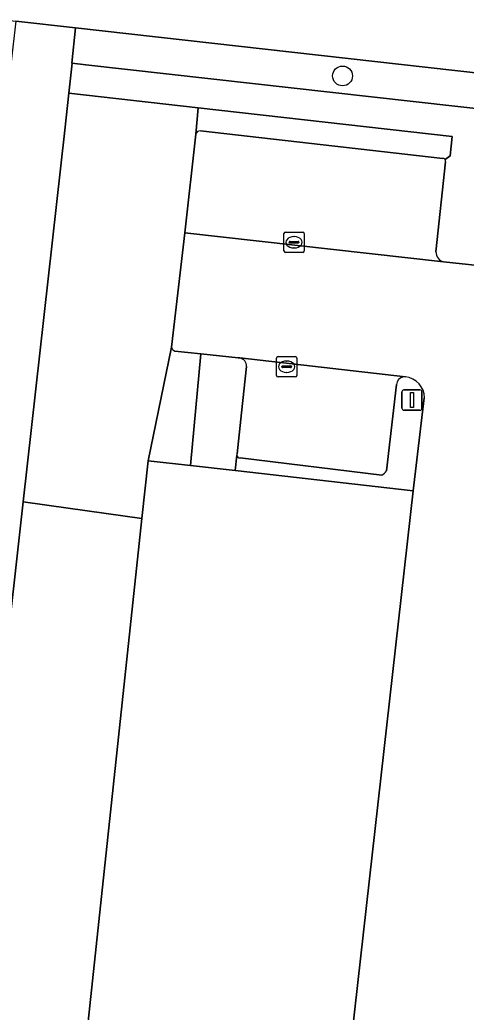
# Model space of a CAD drawing. Extents: x 162026 to 163502, y 387295 to 388169.
# Drawn here: x 162102.86 to 162124.85, y 387633.78 to 387682.69 of the extents above; entities that cross this region are included whole.
import ezdxf

# ---------------------------------------------------------------- set-up
doc = ezdxf.new("R2010")
doc.units = 0
for name, color, linetype in [('IMGEO_Berm_groen', 7, 'Continuous'), ('IMGEO_Boom', 7, 'Continuous'), ('IMGEO_Fietspad_gesloten', 7, 'Continuous'), ('IMGEO_Groenvoorziening', 7, 'Continuous'), ('IMGEO_Kolk', 7, 'Continuous'), ('IMGEO_Lichtmast', 7, 'Continuous'), ('IMGEO_Pand', 7, 'Continuous'), ('IMGEO_Parkeervlak_open', 7, 'Continuous'), ('IMGEO_Rijbaan_lokaal_open', 7, 'Continuous'), ('IMGEO_Voetpad_open', 7, 'Continuous')]:
    doc.layers.add(name, color=color, linetype=linetype)

msp = doc.modelspace()

# ---------------------------------------------------------------- linework, layer by layer
at = {"layer": 'IMGEO_Berm_groen'}
for points in [[(162105.607, 387682.293), (162105.422, 387680.56), (162105.439, 387680.558), (162106.116, 387680.474), (162126.346, 387678.207), (162159.943, 387674.378)], [(162159.206, 387676.275), (162105.607, 387682.293)]]:
    msp.add_lwpolyline(points, dxfattribs=at)
at = {"layer": 'IMGEO_Boom'}
msp.add_circle((162118.762, 387679.927), 0.489, dxfattribs=at)
at = {"layer": 'IMGEO_Fietspad_gesloten'}
msp.add_lwpolyline([(162102.056, 387682.692), (162102.663, 387682.624), (162105.607, 387682.293), (162159.206, 387676.275)], dxfattribs=at)
at = {"layer": 'IMGEO_Groenvoorziening'}
for points in [[(162110.99, 387672.195), (162111.537, 387677.056), (162111.648, 387678.354), (162105.278, 387679.073), (162105.081, 387677.259), (162103.023, 387658.934), (162105.237, 387658.623), (162108.876, 387658.111), (162109.18, 387660.953), (162110.341, 387666.555)], [(162116.563, 387618.274), (162104.764, 387619.607), (162108.876, 387658.111), (162105.237, 387658.623), (162103.023, 387658.934), (162095.191, 387588.673), (162123.431, 387582.879), (162123.471, 387583.358), (162123.67, 387585.284), (162112.88, 387586.426)]]:
    msp.add_lwpolyline(points, close=True, dxfattribs=at)
for points in [[(162111.648, 387678.354), (162111.537, 387677.056)], [(162123.818, 387675.804), (162124.071, 387675.982), (162124.156, 387676.943), (162111.648, 387678.354)], [(162111.759, 387677.216), (162123.699, 387675.865)], [(162110.341, 387666.555), (162109.18, 387660.953), (162111.268, 387660.718), (162111.782, 387666.22)], [(162111.782, 387666.22), (162110.506, 387666.358)], [(162121.425, 387664.709), (162120.92, 387660.46)], [(162113.559, 387661.24), (162113.472, 387660.469), (162122.236, 387659.482), (162122.792, 387664.051)], [(162120.703, 387660.247), (162113.711, 387661.094)]]:
    msp.add_lwpolyline(points, dxfattribs=at)
for centre, radius, start, end in [((162111.735, 387677.016), 0.202, 83.1183, 168.4438), ((162123.7, 387675.72), 0.145, 35.4187, 90.3015), ((162110.583, 387666.59), 0.245, 188.2914, 251.6052), ((162121.826, 387664.692), 0.402, 98.7624, 177.5972), ((162121.826, 387664.739), 0.355, 85.0407, 99.9384), ((162121.767, 387664.071), 1.026, 358.8654, 84.9386), ((162113.72, 387661.255), 0.162, 185.4676, 266.8393), ((162120.377, 387660.796), 0.639, 300.6967, 328.2373)]:
    msp.add_arc(centre, radius, start, end, dxfattribs=at)
at = {"layer": 'IMGEO_Kolk'}
for p, q in [((162115.873, 387671.301), (162115.873, 387672.153)), ((162115.948, 387672.227), (162116.8, 387672.227)), ((162116.874, 387672.153), (162116.874, 387671.301)), ((162116.132, 387671.721), (162116.132, 387671.733)), ((162116.57, 387671.684), (162116.172, 387671.684)), ((162116.175, 387671.77), (162116.573, 387671.77)), ((162116.361, 387672.007), (162116.386, 387672.007)), ((162116.616, 387671.733), (162116.616, 387671.721)), ((162116.8, 387671.227), (162115.948, 387671.227)), ((162116.384, 387671.447), (162116.359, 387671.447)), ((162115.508, 387665.166), (162115.508, 387666.018)), ((162115.583, 387666.092), (162116.435, 387666.092)), ((162115.996, 387665.872), (162116.021, 387665.872)), ((162116.509, 387666.018), (162116.509, 387665.166)), ((162115.767, 387665.586), (162115.767, 387665.598)), ((162116.205, 387665.549), (162115.807, 387665.549)), ((162115.81, 387665.635), (162116.208, 387665.635)), ((162116.019, 387665.312), (162115.994, 387665.312)), ((162116.251, 387665.598), (162116.251, 387665.586)), ((162116.435, 387665.092), (162115.583, 387665.092))]:
    msp.add_line(p, q, dxfattribs=at)
for points in [[(162115.873, 387671.301), (162115.873, 387672.153)], [(162115.948, 387672.227), (162116.8, 387672.227)], [(162116.874, 387672.153), (162116.874, 387671.301)], [(162116.8, 387671.227), (162115.948, 387671.227)], [(162115.508, 387665.166), (162115.508, 387666.018)], [(162115.583, 387666.092), (162116.435, 387666.092)], [(162116.509, 387666.018), (162116.509, 387665.166)], [(162116.435, 387665.092), (162115.583, 387665.092)]]:
    msp.add_lwpolyline(points, dxfattribs=at)
for centre, radius, start, end in [((162115.95, 387672.151), 0.0765, 91.552, 178.448), ((162115.95, 387672.151), 0.0765, 91.552, 178.448), ((162116.798, 387672.151), 0.0765, 1.552, 88.448), ((162116.798, 387672.151), 0.0765, 1.552, 88.448), ((162116.172, 387671.73), 0.0403, 85.8775, 175.7526), ((162116.169, 387671.72), 0.0366, 178.938, 274.7102), ((162116.573, 387671.727), 0.043, 264.8664, 352.4533), ((162116.577, 387671.732), 0.0386, 1.7309, 96.639), ((162115.95, 387671.303), 0.0765, 181.552, 268.448), ((162115.95, 387671.303), 0.0765, 181.552, 268.448), ((162116.798, 387671.303), 0.0765, 271.552, 358.448), ((162116.798, 387671.303), 0.0765, 271.552, 358.448), ((162115.585, 387666.016), 0.0765, 91.552, 178.448), ((162115.585, 387666.016), 0.0765, 91.552, 178.448), ((162116.433, 387666.016), 0.0765, 1.552, 88.448), ((162116.433, 387666.016), 0.0765, 1.552, 88.448), ((162115.807, 387665.595), 0.0403, 85.8775, 175.7526), ((162115.804, 387665.585), 0.0366, 178.938, 274.7102), ((162116.208, 387665.592), 0.043, 264.8664, 352.4533), ((162116.212, 387665.597), 0.0386, 1.7309, 96.639), ((162115.585, 387665.168), 0.0765, 181.552, 268.448), ((162115.585, 387665.168), 0.0765, 181.552, 268.448), ((162116.433, 387665.168), 0.0765, 271.552, 358.448), ((162116.433, 387665.168), 0.0765, 271.552, 358.448)]:
    msp.add_arc(centre, radius, start, end, dxfattribs=at)
for centre, major_axis, ratio, start_param, end_param in [((162116.36, 387671.727), (-0.387, 0.002), 0.722429, 4.712389, 7.853982), ((162116.385, 387671.727), (-0.39, 0.002), 0.717154, 1.570796, 4.712389), ((162115.995, 387665.592), (-0.387, 0.002), 0.722429, 4.712389, 7.853982), ((162116.02, 387665.592), (-0.39, 0.002), 0.717154, 1.570796, 4.712389)]:
    msp.add_ellipse(centre, major_axis=major_axis, ratio=ratio, start_param=start_param, end_param=end_param, dxfattribs=at)
at = {"layer": 'IMGEO_Lichtmast'}
for p, q in [((162121.685, 387663.55), (162121.685, 387664.35)), ((162121.685, 387664.35), (162121.685, 387663.55)), ((162121.785, 387664.45), (162122.575, 387664.45)), ((162122.575, 387664.45), (162121.785, 387664.45)), ((162122.675, 387664.35), (162122.675, 387663.55)), ((162122.675, 387663.55), (162122.675, 387664.35)), ((162122.575, 387663.45), (162121.785, 387663.45)), ((162121.785, 387663.45), (162122.575, 387663.45))]:
    msp.add_line(p, q, dxfattribs=at)
msp.add_lwpolyline([(162122.105, 387664.325), (162122.255, 387664.325), (162122.255, 387663.575), (162122.105, 387663.575), (162122.105, 387664.325)], dxfattribs=at)
for centre, start, end in [((162121.785, 387664.35), 90, 180), ((162121.785, 387664.35), 90, 180), ((162122.575, 387664.35), 0, 90), ((162122.575, 387664.35), 360, 90), ((162121.785, 387663.55), 180, 270), ((162121.785, 387663.55), 180, 270), ((162122.575, 387663.55), 270, 0), ((162122.575, 387663.55), 270, 0)]:
    msp.add_arc(centre, 0.1, start, end, dxfattribs=at)
at = {"layer": 'IMGEO_Pand'}
msp.add_lwpolyline([(162118.931, 387629.977), (162122.236, 387659.482), (162113.472, 387660.469), (162111.268, 387660.718), (162109.18, 387660.953), (162108.876, 387658.111), (162104.764, 387619.607), (162116.563, 387618.274), (162112.88, 387586.426), (162123.67, 387585.284), (162125.78, 387585.061), (162126.404, 387590.612), (162128.782, 387611.786), (162128.826, 387612.17), (162129.395, 387617.136), (162130.438, 387617.029), (162130.453, 387617.083), (162133.726, 387616.701), (162134.024, 387619.328), (162135.312, 387619.221), (162135.695, 387622.577), (162118.325, 387624.563)], close=True, dxfattribs=at)
at = {"layer": 'IMGEO_Parkeervlak_open'}
for points in [[(162111.537, 387677.056), (162110.99, 387672.195), (162123.744, 387670.768)], [(162123.699, 387675.865), (162111.759, 387677.216)], [(162123.366, 387671.253), (162123.841, 387675.693)], [(162121.857, 387665.093), (162113.703, 387666.028)], [(162114.027, 387665.601), (162113.791, 387663.318), (162113.565, 387661.299)], [(162120.92, 387660.46), (162121.425, 387664.709)], [(162113.711, 387661.094), (162120.703, 387660.247)]]:
    msp.add_lwpolyline(points, dxfattribs=at)
for centre, radius, start, end in [((162111.735, 387677.016), 0.202, 83.1183, 168.4438), ((162123.7, 387675.72), 0.145, 35.4187, 90.3015), ((162123.702, 387675.722), 0.142, 348.2474, 35.1655), ((162123.844, 387671.236), 0.479, 177.9731, 257.8913), ((162113.615, 387665.625), 0.413, 356.7284, 77.6528), ((162121.826, 387664.692), 0.402, 98.7624, 177.5972), ((162121.826, 387664.739), 0.355, 85.0407, 99.9384), ((162113.705, 387661.255), 0.146, 162.5039, 185.8826), ((162113.72, 387661.255), 0.162, 185.4676, 266.8393), ((162120.377, 387660.796), 0.639, 300.6967, 328.2373)]:
    msp.add_arc(centre, radius, start, end, dxfattribs=at)
at = {"layer": 'IMGEO_Rijbaan_lokaal_open'}
for points in [[(162153.383, 387667.529), (162150.732, 387667.834), (162147.928, 387668.156), (162145.124, 387668.478), (162142.321, 387668.801), (162139.517, 387669.123), (162136.713, 387669.445), (162136.431, 387669.4), (162125.425, 387670.584), (162123.744, 387670.768), (162110.99, 387672.195), (162110.341, 387666.555)], [(162110.506, 387666.358), (162111.782, 387666.22), (162113.621, 387666.037), (162113.703, 387666.028), (162121.857, 387665.093)], [(162122.792, 387664.051), (162122.236, 387659.482), (162118.931, 387629.977), (162124.501, 387629.397), (162136.114, 387628.087), (162138.315, 387627.856), (162154.088, 387626.067), (162155.3, 387625.965), (162155.942, 387631.988), (162153.706, 387632.2), (162131.744, 387634.603), (162126.965, 387635.126)]]:
    msp.add_lwpolyline(points, dxfattribs=at)
for centre, radius, start, end in [((162110.583, 387666.59), 0.245, 188.2914, 251.6052), ((162121.767, 387664.071), 1.026, 358.8654, 84.9386)]:
    msp.add_arc(centre, radius, start, end, dxfattribs=at)
at = {"layer": 'IMGEO_Voetpad_open'}
for points in [[(162103.023, 387658.934), (162105.081, 387677.259), (162105.278, 387679.073), (162105.439, 387680.558), (162105.422, 387680.56), (162105.607, 387682.293), (162102.663, 387682.624), (162102.473, 387680.926), (162100.033, 387659.157), (162093.16, 387597.85), (162091.906, 387586.663), (162089.116, 387561.772), (162088.832, 387557.702), (162088.912, 387553.622)], [(162159.943, 387674.378), (162126.346, 387678.207), (162106.116, 387680.474), (162105.439, 387680.558), (162105.278, 387679.073), (162111.648, 387678.354), (162124.156, 387676.943), (162124.071, 387675.982), (162123.818, 387675.804)], [(162123.841, 387675.693), (162123.366, 387671.253)], [(162123.744, 387670.768), (162125.425, 387670.584)], [(162113.703, 387666.028), (162113.621, 387666.037), (162111.782, 387666.22), (162111.268, 387660.718), (162113.472, 387660.469), (162113.559, 387661.24)], [(162113.791, 387663.318), (162114.027, 387665.601)], [(162113.565, 387661.299), (162113.791, 387663.318)], [(162103.711, 387463.486), (162104.325, 387468.384), (162106.228, 387483.567), (162107.34, 387493.437), (162107.478, 387497.475), (162107.491, 387497.872), (162107.564, 387500), (162107.237, 387504.876), (162106.475, 387509.704), (162105.795, 387512.627), (162103.361, 387520.567), (162100.227, 387528.257), (162098.413, 387531.976), (162095.289, 387539.968), (162094.526, 387541.919), (162093.985, 387543.42), (162092.977, 387546.905), (162092.285, 387550.467), (162091.913, 387554.076), (162091.865, 387557.704), (162092.142, 387561.322), (162094.916, 387586.206), (162095.191, 387588.673), (162103.023, 387658.934)]]:
    msp.add_lwpolyline(points, dxfattribs=at)
for centre, radius, start, end in [((162123.702, 387675.722), 0.142, 348.2474, 35.1655), ((162123.844, 387671.236), 0.479, 177.9731, 257.8913), ((162113.615, 387665.625), 0.413, 356.7284, 77.6528), ((162113.705, 387661.255), 0.146, 162.5039, 185.8826)]:
    msp.add_arc(centre, radius, start, end, dxfattribs=at)

doc.saveas('drawing.dxf')
